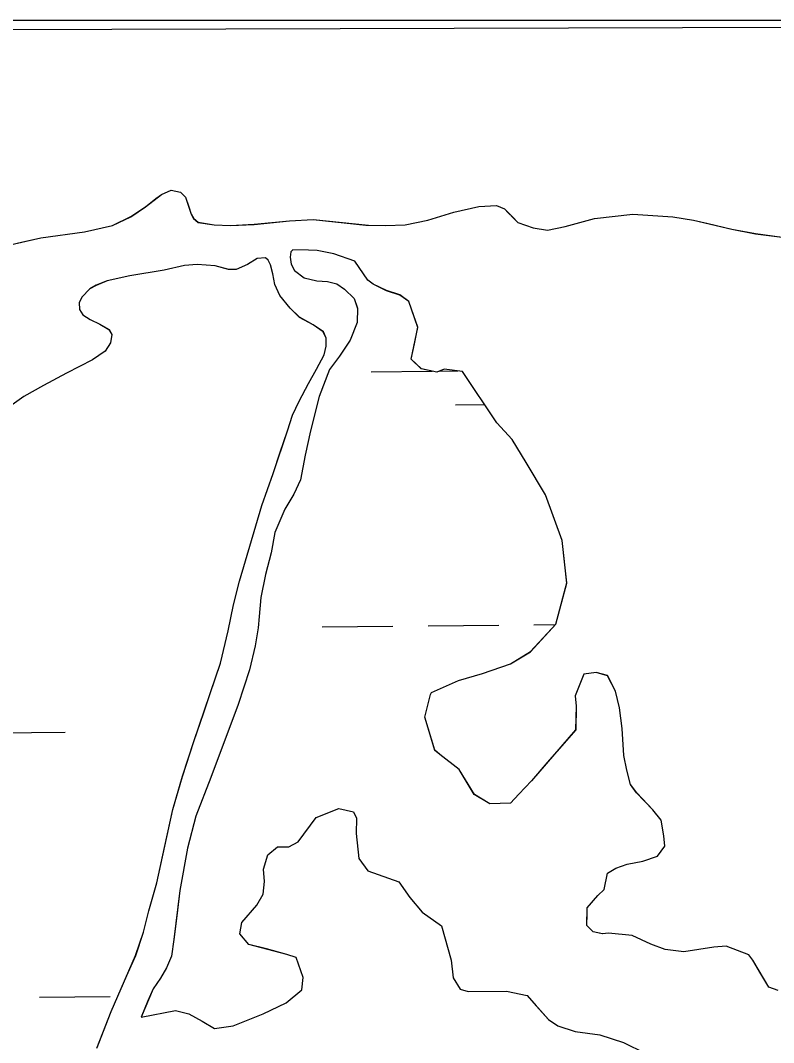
# Model space of a CAD drawing. Extents: x 3734862 to 3772949, y 391520 to 417239.
# Drawn here: x 3740970.3 to 3741311.7, y 413868.8 to 414332.2 of the extents above; entities that cross this region are included whole.
import ezdxf

# ---------------------------------------------------------------- set-up
doc = ezdxf.new("R2010")
doc.units = 0
doc.layers.add('V-TOPO-SHOR', color=7, linetype='Continuous')
doc.layers.add('V-WETL-SWMP', color=7, linetype='Continuous')

msp = doc.modelspace()

# ---------------------------------------------------------------- linework, layer by layer
at = {"layer": 'V-TOPO-SHOR'}
for p, q in [((3741161.5, 414332.17), (3740430.43, 414332.17)), ((3741468.74, 414332.17), (3741161.5, 414332.17))]:
    msp.add_line(p, q, dxfattribs=at)
for points in [[(3740964.23, 414230.16), (3740972.73, 414232.09), (3740979.63, 414233.65), (3740999.35, 414236.37), (3741012.08, 414239.21), (3741020.41, 414243.21), (3741026.97, 414247.72), (3741031.65, 414251.39), (3741034.24, 414253.31), (3741038.6, 414255.21), (3741042.81, 414254.35), (3741045.14, 414252.05), (3741046.45, 414248.1), (3741047.67, 414244.34), (3741048.72, 414242.45), (3741050.85, 414240.65), (3741058.11, 414239.54), (3741065.58, 414239.23), (3741076.21, 414239.74), (3741092.27, 414241.35), (3741103, 414241.96), (3741126.85, 414239.34)], [(3741126.85, 414239.34), (3741135.75, 414239.19), (3741144.66, 414239.52), (3741155, 414241.69), (3741166.77, 414245.25), (3741178.06, 414247.87), (3741186.04, 414248.21), (3741189.76, 414246.74), (3741191.6, 414244.84), (3741193.45, 414242.94), (3741195.75, 414240.56), (3741202.74, 414238.1), (3741209.28, 414237.06), (3741217.28, 414238.8), (3741230.46, 414242.33), (3741247.83, 414244.39), (3741266.08, 414243.16)], [(3741266.08, 414243.16), (3741275.43, 414241.6), (3741281.97, 414240.09), (3741292.7, 414237.57), (3741303.45, 414235.52), (3741315.6, 414233.91), (3741367.18, 414235.88), (3741373.3, 414237.66), (3741378, 414238.52), (3741389.32, 414243.02), (3741391.67, 414242.98), (3741393.54, 414242.95), (3741394.48, 414243.41), (3741396.33, 414241.97), (3741398.18, 414240.53)], [(3741121.89, 414223.02), (3741112.31, 414226.32), (3741104.76, 414227.92), (3741100.93, 414228.08), (3741093.75, 414228.2), (3741092.95, 414227.33), (3741092.52, 414224.87), (3741093.06, 414221.62), (3741094.48, 414218.84), (3741098.96, 414215.52), (3741104.64, 414214.15), (3741109.55, 414213.78), (3741113.66, 414212.73), (3741117.26, 414210.31), (3741121.52, 414206.11), (3741123.02, 414201.66), (3741122.92, 414195.17), (3741119.84, 414187.25), (3741114.9, 414179.96), (3741110.47, 414173.93), (3741105.65, 414161.72), (3741101.86, 414146.14), (3741099.31, 414135.07), (3741097.27, 414123.89), (3741094.31, 414117.45), (3741090.16, 414110.64), (3741085.66, 414099.99), (3741083.94, 414090.77), (3741081.42, 414080.98), (3741079.28, 414070.59), (3741078.45, 414061.95), (3741078.07, 414056.74), (3741076.76, 414048.6), (3741074.12, 414037.82), (3741068.95, 414022.08), (3741056.61, 413988.94), (3741049.83, 413971.35), (3741046.05, 413956.85), (3741042.5, 413937.64), (3741041.13, 413926.25), (3741039.87, 413915.55), (3741038.86, 413908), (3741036.52, 413902.62), (3741033.78, 413897.95), (3741030.46, 413893.18), (3741028.11, 413887.62), (3741025.05, 413880.3)], [(3741005.15, 413866.57), (3741011.51, 413882.79), (3741018.56, 413899.1), (3741022.55, 413908.28), (3741026.16, 413918.74), (3741028.58, 413928.44), (3741032.13, 413941.17), (3741035.64, 413957.24), (3741039.46, 413974.39), (3741043.74, 413989.47), (3741048.91, 414005.21), (3741053.46, 414018.42), (3741056.56, 414027.91), (3741061, 414040.81), (3741064.48, 414055.41), (3741066.84, 414067.17), (3741069.57, 414077.95), (3741079.67, 414112.2), (3741084.83, 414126.77), (3741088.03, 414136.36), (3741091.34, 414146.14), (3741093.62, 414153.18), (3741096.67, 414159.53), (3741100.83, 414167.62), (3741104.48, 414174.05), (3741108.03, 414180.58), (3741108.88, 414184.5), (3741108.84, 414188.14), (3741107.61, 414191.02), (3741102.94, 414194.14), (3741096.8, 414197.58), (3741092.64, 414201.68), (3741087.91, 414207.46), (3741085.63, 414212.42), (3741084.73, 414217.35), (3741083.62, 414221.4), (3741082.57, 414223.48), (3741081.41, 414224.58), (3741077.56, 414224.25), (3741073.29, 414221.47), (3741068.04, 414219.2), (3741064.7, 414219.25), (3741058.63, 414220.92), (3741050.48, 414221.55), (3741044.67, 414221.05), (3741035.48, 414218.94), (3741019.9, 414216.34), (3741013.69, 414214.97), (3741009.64, 414214.15), (3741004.69, 414212.07), (3741001.71, 414210.54), (3740998.21, 414206.76), (3740996.99, 414204.23), (3740997.13, 414201.08), (3740998.67, 414198.69), (3741001.98, 414196.57), (3741006.27, 414194.44), (3741010.46, 414192.01), (3741011.8, 414189.73), (3741011.15, 414186), (3741008.73, 414182.2), (3741002.96, 414178.36), (3740991.25, 414172.26), (3740980.74, 414166.63), (3740971.8, 414161.66), (3740961.85, 414154.55)], [(3741313.78, 413892.34), (3741309.58, 413893.81), (3741305.94, 413899.96), (3741302.29, 413906.11), (3741300.45, 413908.48), (3741290.21, 413912.4), (3741284.58, 413912.03), (3741270.95, 413909.9), (3741262.54, 413910.98), (3741256.02, 413913.43), (3741251.83, 413915.37), (3741247.65, 413917.31), (3741236.89, 413918.43), (3741234.07, 413918), (3741229.87, 413919.01), (3741227.1, 413921.87), (3741227.19, 413927.02), (3741227.23, 413929.83), (3741232.01, 413935.38), (3741234.86, 413938.14), (3741236.39, 413945.61), (3741240.18, 413947.9), (3741245.36, 413949.68), (3741252.41, 413950.98), (3741259.01, 413953.21), (3741262.36, 413957.84), (3741261.97, 413962.53), (3741260.68, 413969.59), (3741257.01, 413974.33), (3741249.64, 413981.95), (3741246.89, 413985.74), (3741245.12, 413992.33), (3741243.82, 413998.91), (3741243.08, 414011.11), (3741241.83, 414020.5), (3741240.08, 414028.03), (3741236.45, 414035.11), (3741231.32, 414036.6), (3741225.68, 414035.76), (3741221.77, 414025.98), (3741222.16, 414021.29), (3741221.99, 414010.51), (3741216.73, 414004.51), (3741209.09, 413995.73), (3741201.93, 413987.41), (3741196.21, 413981.41), (3741192.39, 413977.26), (3741183.01, 413976.94), (3741176.06, 413981.28), (3741169.21, 413992.63), (3741160.42, 413999.34), (3741158.11, 414001.25), (3741153.67, 414016.31), (3741156.18, 414026.59), (3741156.66, 414027.51), (3741168.93, 414032.94), (3741179.76, 414036.04), (3741192.49, 414040.52), (3741201.48, 414045.99), (3741212.93, 414058.46), (3741217.92, 414077.12), (3741215.89, 414096.37), (3741208.26, 414117.11), (3741199.6, 414131.78), (3741193.21, 414142.19), (3741186.3, 414149.8), (3741170.75, 414173.02), (3741162.33, 414174.09), (3741159.03, 414172.74), (3741152.03, 414174.26), (3741147.41, 414178.55), (3741148.93, 414185.56), (3741150.46, 414193.03), (3741148.67, 414198.21), (3741146.43, 414204.81), (3741142.26, 414207.69), (3741136.2, 414209.66), (3741130.16, 414212.57), (3741127.85, 414214.48), (3741121.89, 414223.02)], [(3741025.05, 413880.3), (3741040.57, 413883.33), (3741046.63, 413881.83), (3741052.67, 413878.45), (3741058.24, 413875.08), (3741066.69, 413876.35), (3741080.37, 413881.74), (3741090.76, 413886.73), (3741097.89, 413892.71), (3741098.45, 413898.32), (3741095.31, 413907.28), (3741091.12, 413908.75), (3741081.79, 413911.24), (3741073.86, 413913.25), (3741069.72, 413918), (3741070.74, 413923.14), (3741077.43, 413931), (3741080.32, 413936.1), (3741080.88, 413941.72), (3741080.51, 413947.35), (3741082.49, 413953.88), (3741086.76, 413957.55), (3741091.92, 413957.47), (3741096.17, 413959.74), (3741104.32, 413970.86), (3741114.69, 413974.91), (3741121.23, 413973.39), (3741122.59, 413970.56), (3741122.47, 413963.53), (3741123.7, 413952.27), (3741127.82, 413946.58), (3741141.8, 413941.66), (3741146.84, 413934.55), (3741152.35, 413927.9), (3741161.15, 413921.66), (3741165.59, 413906.13), (3741166.39, 413898.15), (3741169.59, 413892.94), (3741173.32, 413891.94), (3741190.66, 413892.13), (3741200, 413890.1), (3741204.14, 413885.35), (3741209.66, 413879.17), (3741213.83, 413876.29), (3741221.76, 413873.81), (3741232.98, 413872.23), (3741243.7, 413868.77)], [(3741243.7, 413868.77), (3741253.46, 413863.92)]]:
    msp.add_lwpolyline(points, dxfattribs=at)
at = {"layer": 'V-WETL-SWMP'}
for p, q in [((3741518.49, 414329.49), (3740885.41, 414327.65)), ((3741026.97, 414247.7), (3741034.24, 414253.29)), ((3741034.24, 414253.29), (3741038.59, 414255.18)), ((3741038.59, 414255.18), (3741042.81, 414254.33)), ((3741042.81, 414254.33), (3741045.13, 414252.03)), ((3741045.13, 414252.03), (3741047.66, 414244.32)), ((3741020.4, 414243.19), (3741026.97, 414247.7)), ((3741166.77, 414245.22), (3741178.06, 414247.85)), ((3741178.06, 414247.85), (3741186.03, 414248.19)), ((3741186.03, 414248.19), (3741189.75, 414246.72)), ((3741189.75, 414246.72), (3741195.74, 414240.53)), ((3741012.08, 414239.19), (3741020.4, 414243.19)), ((3741047.66, 414244.32), (3741048.71, 414242.43)), ((3741048.71, 414242.43), (3741050.85, 414240.63)), ((3741092.26, 414241.33), (3741102.99, 414241.94)), ((3741102.99, 414241.94), (3741128.07, 414239.3)), ((3741144.65, 414239.49), (3741155, 414241.67)), ((3741155, 414241.67), (3741166.77, 414245.22)), ((3741217.27, 414238.78), (3741230.45, 414242.31)), ((3741230.45, 414242.31), (3741247.82, 414244.37)), ((3741247.82, 414244.37), (3741266.08, 414243.13)), ((3741266.08, 414243.13), (3741275.42, 414241.58)), ((3741275.42, 414241.58), (3741292.7, 414237.54)), ((3740999.34, 414236.35), (3741012.08, 414239.19)), ((3741050.85, 414240.63), (3741058.11, 414239.52)), ((3741058.11, 414239.52), (3741065.58, 414239.2)), ((3741065.58, 414239.2), (3741076.21, 414239.72)), ((3741076.21, 414239.72), (3741092.26, 414241.33)), ((3741128.07, 414239.3), (3741135.74, 414239.17)), ((3741135.74, 414239.17), (3741144.65, 414239.49)), ((3741195.74, 414240.53), (3741202.73, 414238.08)), ((3741202.73, 414238.08), (3741209.28, 414237.03)), ((3741209.28, 414237.03), (3741217.27, 414238.78)), ((3741292.7, 414237.54), (3741303.44, 414235.49)), ((3740964.23, 414230.14), (3740979.63, 414233.63)), ((3740979.63, 414233.63), (3740999.34, 414236.35)), ((3741303.44, 414235.49), (3741315.6, 414233.89)), ((3741093.75, 414228.18), (3741092.95, 414227.3)), ((3741100.93, 414228.06), (3741093.75, 414228.18)), ((3741104.76, 414227.9), (3741100.93, 414228.06)), ((3741112.3, 414226.3), (3741104.76, 414227.9)), ((3741077.56, 414224.23), (3741073.28, 414221.45)), ((3741081.4, 414224.56), (3741077.56, 414224.23)), ((3741082.56, 414223.46), (3741081.4, 414224.56)), ((3741083.61, 414221.38), (3741082.56, 414223.46)), ((3741092.95, 414227.3), (3741092.51, 414224.85)), ((3741092.51, 414224.85), (3741093.05, 414221.6)), ((3741121.89, 414223), (3741112.3, 414226.3)), ((3741127.84, 414214.46), (3741121.89, 414223)), ((3741035.48, 414218.92), (3741019.9, 414216.32)), ((3741044.66, 414221.03), (3741035.48, 414218.92)), ((3741050.47, 414221.53), (3741044.66, 414221.03)), ((3741058.62, 414220.9), (3741050.47, 414221.53)), ((3741064.69, 414219.23), (3741058.62, 414220.9)), ((3741068.04, 414219.18), (3741064.69, 414219.23)), ((3741073.28, 414221.45), (3741068.04, 414219.18)), ((3741084.72, 414217.33), (3741083.61, 414221.38)), ((3741093.05, 414221.6), (3741094.48, 414218.82)), ((3741094.48, 414218.82), (3741098.95, 414215.5)), ((3741009.64, 414214.13), (3741004.68, 414212.05)), ((3741019.9, 414216.32), (3741009.64, 414214.13)), ((3741085.63, 414212.4), (3741084.72, 414217.33)), ((3741098.95, 414215.5), (3741104.63, 414214.13)), ((3741104.63, 414214.13), (3741109.54, 414213.76)), ((3741109.54, 414213.76), (3741113.66, 414212.71)), ((3741130.15, 414212.55), (3741127.84, 414214.46)), ((3741001.71, 414210.52), (3740998.2, 414206.74)), ((3741004.68, 414212.05), (3741001.71, 414210.52)), ((3741087.91, 414207.44), (3741085.63, 414212.4)), ((3741113.66, 414212.71), (3741117.26, 414210.29)), ((3741117.26, 414210.29), (3741121.51, 414206.09)), ((3741136.2, 414209.64), (3741130.15, 414212.55)), ((3741142.26, 414207.67), (3741136.2, 414209.64)), ((3740998.2, 414206.74), (3740996.98, 414204.21)), ((3741092.63, 414201.66), (3741087.91, 414207.44)), ((3741121.51, 414206.09), (3741123.02, 414201.64)), ((3741146.43, 414204.79), (3741142.26, 414207.67)), ((3741150.45, 414193.01), (3741146.43, 414204.79)), ((3740996.98, 414204.21), (3740997.13, 414201.06)), ((3740997.13, 414201.06), (3740998.66, 414198.67)), ((3741096.79, 414197.56), (3741092.63, 414201.66)), ((3741123.02, 414201.64), (3741122.91, 414195.15)), ((3740998.66, 414198.67), (3741001.97, 414196.55)), ((3741001.97, 414196.55), (3741006.26, 414194.42)), ((3741102.93, 414194.12), (3741096.79, 414197.56)), ((3741122.91, 414195.15), (3741119.83, 414187.23)), ((3741006.26, 414194.42), (3741010.45, 414191.99)), ((3741010.45, 414191.99), (3741011.79, 414189.71)), ((3741107.6, 414190.99), (3741102.93, 414194.12)), ((3741108.83, 414188.12), (3741107.6, 414190.99)), ((3741147.41, 414178.53), (3741150.45, 414193.01)), ((3741011.14, 414185.98), (3741008.72, 414182.18)), ((3741011.79, 414189.71), (3741011.14, 414185.98)), ((3741108.87, 414184.48), (3741108.83, 414188.12)), ((3741119.83, 414187.23), (3741114.89, 414179.94)), ((3741008.72, 414182.18), (3741002.95, 414178.34)), ((3741108.02, 414180.56), (3741108.87, 414184.48)), ((3741002.95, 414178.34), (3740991.25, 414172.24)), ((3741104.47, 414174.03), (3741108.02, 414180.56)), ((3741114.89, 414179.94), (3741110.47, 414173.91)), ((3741152.02, 414174.24), (3741147.41, 414178.53)), ((3740991.25, 414172.24), (3740980.73, 414166.61)), ((3741100.83, 414167.6), (3741104.47, 414174.03)), ((3741110.47, 414173.91), (3741105.65, 414161.7)), ((3741129.28, 414172.87), (3741157, 414173.16)), ((3741159.03, 414172.72), (3741152.02, 414174.24)), ((3741162.33, 414174.07), (3741159.03, 414172.72)), ((3741160.18, 414173.19), (3741168.53, 414173.28)), ((3741170.75, 414173), (3741162.33, 414174.07)), ((3741186.3, 414149.78), (3741170.75, 414173)), ((3741096.66, 414159.51), (3741100.83, 414167.6)), ((3740980.73, 414166.61), (3740971.8, 414161.64)), ((3740971.8, 414161.64), (3740961.85, 414154.53)), ((3741093.61, 414153.16), (3741096.66, 414159.51)), ((3741105.65, 414161.7), (3741101.85, 414146.12)), ((3741167.45, 414157.84), (3741180.81, 414157.98)), ((3741091.33, 414146.12), (3741093.61, 414153.16)), ((3741193.2, 414142.17), (3741186.3, 414149.78)), ((3741084.82, 414126.75), (3741091.33, 414146.12)), ((3741101.85, 414146.12), (3741099.31, 414135.05)), ((3741199.59, 414131.76), (3741193.2, 414142.17)), ((3741099.31, 414135.05), (3741097.26, 414123.88)), ((3741208.26, 414117.09), (3741199.59, 414131.76)), ((3741079.67, 414112.19), (3741084.82, 414126.75)), ((3741097.26, 414123.88), (3741094.3, 414117.43)), ((3741094.3, 414117.43), (3741090.16, 414110.62)), ((3741215.89, 414096.35), (3741208.26, 414117.09)), ((3741069.57, 414077.93), (3741079.67, 414112.19)), ((3741090.16, 414110.62), (3741085.66, 414099.97)), ((3741085.66, 414099.97), (3741083.93, 414090.76)), ((3741217.91, 414077.11), (3741215.89, 414096.35)), ((3741083.93, 414090.76), (3741081.41, 414080.96)), ((3741081.41, 414080.96), (3741079.28, 414070.57)), ((3741066.84, 414067.16), (3741069.57, 414077.93)), ((3741212.93, 414058.44), (3741217.91, 414077.11)), ((3741079.28, 414070.57), (3741078.45, 414061.93)), ((3741064.48, 414055.4), (3741066.84, 414067.16)), ((3741078.45, 414061.93), (3741078.07, 414056.73)), ((3741078.07, 414056.73), (3741076.76, 414048.59)), ((3741107.1, 414057.2), (3741139.1, 414057.53)), ((3741155.1, 414057.7), (3741187.09, 414058.04)), ((3741201.48, 414045.98), (3741212.93, 414058.44)), ((3741203.09, 414058.21), (3741212.8, 414058.31)), ((3741061, 414040.8), (3741064.48, 414055.4)), ((3741076.76, 414048.59), (3741074.12, 414037.81)), ((3741192.48, 414040.5), (3741201.48, 414045.98)), ((3741048.91, 414005.2), (3741061, 414040.8)), ((3741074.12, 414037.81), (3741068.95, 414022.06)), ((3741179.76, 414036.02), (3741192.48, 414040.5)), ((3741156.66, 414027.5), (3741168.93, 414032.92)), ((3741168.93, 414032.92), (3741179.76, 414036.02)), ((3741225.68, 414035.74), (3741221.77, 414025.97)), ((3741231.31, 414036.59), (3741225.68, 414035.74)), ((3741236.44, 414035.1), (3741231.31, 414036.59)), ((3741240.08, 414028.01), (3741236.44, 414035.1)), ((3741153.66, 414016.3), (3741156.17, 414026.57)), ((3741156.17, 414026.57), (3741156.66, 414027.5)), ((3741221.77, 414025.97), (3741222.16, 414021.27)), ((3741241.83, 414020.48), (3741240.08, 414028.01)), ((3741068.95, 414022.06), (3741056.6, 413988.93)), ((3741222.16, 414021.27), (3741221.98, 414010.5)), ((3741243.08, 414011.09), (3741241.83, 414020.48)), ((3741158.1, 414001.23), (3741153.66, 414016.3)), ((3741221.98, 414010.5), (3741201.93, 413987.4)), ((3741243.82, 413998.9), (3741243.08, 414011.09)), ((3740890.54, 414008.48), (3740990.53, 414009.53)), ((3741043.73, 413989.45), (3741048.91, 414005.2)), ((3741160.41, 413999.32), (3741158.1, 414001.23)), ((3741169.21, 413992.62), (3741160.41, 413999.32)), ((3741245.12, 413992.32), (3741243.82, 413998.9)), ((3741176.05, 413981.26), (3741169.21, 413992.62)), ((3741246.88, 413985.73), (3741245.12, 413992.32)), ((3741039.46, 413974.38), (3741043.73, 413989.45)), ((3741056.6, 413988.93), (3741049.83, 413971.34)), ((3741201.93, 413987.4), (3741196.2, 413981.4)), ((3741249.63, 413981.93), (3741246.88, 413985.73)), ((3741257.01, 413974.32), (3741249.63, 413981.93)), ((3741183.01, 413976.93), (3741176.05, 413981.26)), ((3741196.2, 413981.4), (3741192.39, 413977.24)), ((3741032.13, 413941.16), (3741039.46, 413974.38)), ((3741104.31, 413970.84), (3741114.69, 413974.89)), ((3741114.69, 413974.89), (3741121.23, 413973.38)), ((3741121.23, 413973.38), (3741122.59, 413970.55)), ((3741192.39, 413977.24), (3741183.01, 413976.93)), ((3741260.68, 413969.57), (3741257.01, 413974.32)), ((3741049.83, 413971.34), (3741046.05, 413956.84)), ((3741096.17, 413959.73), (3741104.31, 413970.84)), ((3741122.59, 413970.55), (3741122.47, 413963.52)), ((3741261.97, 413962.52), (3741260.68, 413969.57)), ((3741122.47, 413963.52), (3741123.69, 413952.25)), ((3741091.91, 413957.46), (3741096.17, 413959.73)), ((3741262.36, 413957.83), (3741261.97, 413962.52)), ((3741046.05, 413956.84), (3741042.49, 413937.63)), ((3741082.48, 413953.86), (3741086.76, 413957.54)), ((3741086.76, 413957.54), (3741091.91, 413957.46)), ((3741259, 413953.2), (3741262.36, 413957.83)), ((3741080.5, 413947.34), (3741082.48, 413953.86)), ((3741123.69, 413952.25), (3741127.82, 413946.56)), ((3741240.17, 413947.88), (3741245.36, 413949.67)), ((3741245.36, 413949.67), (3741252.41, 413950.96)), ((3741252.41, 413950.96), (3741259, 413953.2)), ((3741080.88, 413941.71), (3741080.5, 413947.34)), ((3741127.82, 413946.56), (3741141.8, 413941.65)), ((3741234.86, 413938.13), (3741236.39, 413945.6)), ((3741236.39, 413945.6), (3741240.17, 413947.88)), ((3741028.58, 413928.43), (3741032.13, 413941.16)), ((3741080.32, 413936.09), (3741080.88, 413941.71)), ((3741141.8, 413941.65), (3741146.83, 413934.54)), ((3741042.49, 413937.63), (3741039.87, 413915.54)), ((3741077.42, 413930.99), (3741080.32, 413936.09)), ((3741232, 413935.36), (3741234.86, 413938.13)), ((3741070.74, 413923.13), (3741077.42, 413930.99)), ((3741146.83, 413934.54), (3741152.35, 413927.89)), ((3741227.23, 413929.82), (3741232, 413935.36)), ((3741026.16, 413918.74), (3741028.58, 413928.43)), ((3741152.35, 413927.89), (3741161.15, 413921.65)), ((3741227.1, 413921.85), (3741227.23, 413929.82)), ((3741069.71, 413917.99), (3741070.74, 413923.13)), ((3741229.86, 413919), (3741227.1, 413921.85)), ((3741022.54, 413908.27), (3741026.16, 413918.74)), ((3741073.85, 413913.24), (3741069.71, 413917.99)), ((3741161.15, 413921.65), (3741165.58, 413906.12)), ((3741234.06, 413917.99), (3741229.86, 413919)), ((3741236.88, 413918.41), (3741234.06, 413917.99)), ((3741247.64, 413917.3), (3741236.88, 413918.41)), ((3741256.01, 413913.42), (3741247.64, 413917.3)), ((3741039.87, 413915.54), (3741038.86, 413907.99)), ((3741091.12, 413908.74), (3741073.85, 413913.24)), ((3741262.53, 413910.97), (3741256.01, 413913.42)), ((3741011.51, 413882.79), (3741022.54, 413908.27)), ((3741038.86, 413907.99), (3741036.51, 413902.61)), ((3741095.31, 413907.26), (3741091.12, 413908.74)), ((3741270.95, 413909.89), (3741262.53, 413910.97)), ((3741284.58, 413912.01), (3741270.95, 413909.89)), ((3741290.2, 413912.39), (3741284.58, 413912.01)), ((3741300.45, 413908.47), (3741290.2, 413912.39)), ((3741302.29, 413906.1), (3741300.45, 413908.47)), ((3741098.45, 413898.31), (3741095.31, 413907.26)), ((3741165.58, 413906.12), (3741166.39, 413898.14)), ((3741309.58, 413893.8), (3741302.29, 413906.1)), ((3741036.51, 413902.61), (3741033.78, 413897.94)), ((3741033.78, 413897.94), (3741030.46, 413893.17)), ((3741097.89, 413892.7), (3741098.45, 413898.31)), ((3741166.39, 413898.14), (3741169.59, 413892.93)), ((3740978.96, 413889.33), (3741010.96, 413889.67)), ((3741030.46, 413893.17), (3741025.05, 413880.3)), ((3741090.76, 413886.72), (3741097.89, 413892.7)), ((3741169.59, 413892.93), (3741173.32, 413891.93)), ((3741173.32, 413891.93), (3741190.66, 413892.12)), ((3741190.66, 413892.12), (3741200, 413890.09)), ((3741200, 413890.09), (3741209.66, 413879.16)), ((3741313.78, 413892.32), (3741309.58, 413893.8)), ((3741080.37, 413881.74), (3741090.76, 413886.72)), ((3741005.01, 413866.23), (3741011.51, 413882.79)), ((3741025.05, 413880.3), (3741040.56, 413883.32)), ((3741040.56, 413883.32), (3741046.63, 413881.82)), ((3741046.63, 413881.82), (3741052.67, 413878.44)), ((3741066.69, 413876.34), (3741080.37, 413881.74)), ((3741052.67, 413878.44), (3741058.24, 413875.07)), ((3741058.24, 413875.07), (3741066.69, 413876.34)), ((3741209.66, 413879.16), (3741213.83, 413876.28)), ((3741213.83, 413876.28), (3741221.76, 413873.81)), ((3741221.76, 413873.81), (3741232.98, 413872.22)), ((3741232.98, 413872.22), (3741243.7, 413868.76))]:
    msp.add_line(p, q, dxfattribs=at)

doc.saveas('drawing.dxf')
